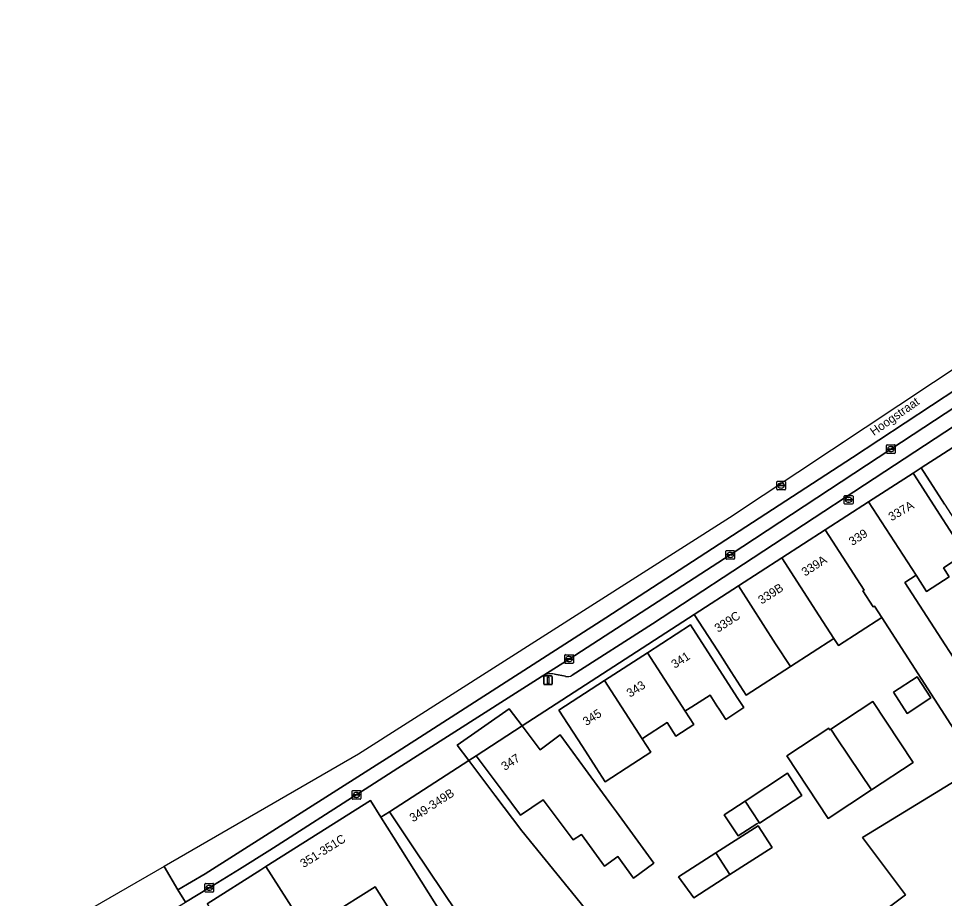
# Model space of a CAD drawing. Extents: x 159817 to 160765, y 380688 to 381638.
# Drawn here: x 159986.1 to 160093.1, y 381523.9 to 381625.5 of the extents above; entities that cross this region are included whole.
import ezdxf

# ---------------------------------------------------------------- set-up
doc = ezdxf.new("R2010")
doc.units = 0
for name, color, linetype in [('IMGEO_Brandkraan', 7, 'Continuous'), ('IMGEO_Erf', 7, 'Continuous'), ('IMGEO_Kolk', 7, 'Continuous'), ('IMGEO_Lichtmast', 7, 'Continuous'), ('IMGEO_Openbare_ruimte_label', 7, 'Continuous'), ('IMGEO_Pand', 7, 'Continuous'), ('IMGEO_Pand_nummerreeks', 7, 'Continuous'), ('IMGEO_Parkeervlak_open', 7, 'Continuous'), ('IMGEO_Rijbaan_lokaal_gesloten', 7, 'Continuous'), ('IMGEO_Rioolput', 7, 'Continuous'), ('IMGEO_Voetpad_open', 7, 'Continuous')]:
    doc.layers.add(name, color=color, linetype=linetype)

msp = doc.modelspace()

# ---------------------------------------------------------------- linework, layer by layer
at = {"layer": 'IMGEO_Brandkraan'}
for p, q in [((160081.48, 381569.51), (160081.48, 381570.36)), ((160081.56, 381570.43), (160082.41, 381570.43)), ((160081.97, 381570.21), (160082, 381570.21)), ((160082.49, 381570.36), (160082.49, 381569.51)), ((160082.41, 381569.43), (160081.56, 381569.43)), ((160081.74, 381569.93), (160081.74, 381569.94)), ((160082.18, 381569.89), (160081.78, 381569.89)), ((160081.79, 381569.98), (160082.18, 381569.98)), ((160081.99, 381569.65), (160081.97, 381569.65)), ((160082.23, 381569.94), (160082.23, 381569.93))]:
    msp.add_line(p, q, dxfattribs=at)
for points in [[(160081.48, 381569.51), (160081.48, 381570.36)], [(160081.56, 381570.43), (160082.41, 381570.43)], [(160082.49, 381570.36), (160082.49, 381569.51)], [(160082.41, 381569.43), (160081.56, 381569.43)]]:
    msp.add_lwpolyline(points, dxfattribs=at)
for centre, radius, start, end in [((160081.56, 381570.36), 0.0765, 91.552, 178.448), ((160081.56, 381570.36), 0.0765, 91.552, 178.448), ((160082.41, 381570.36), 0.0765, 1.552, 88.448), ((160082.41, 381570.36), 0.0765, 1.552, 88.448), ((160081.56, 381569.51), 0.0765, 181.552, 268.448), ((160081.56, 381569.51), 0.0765, 181.552, 268.448), ((160081.78, 381569.94), 0.0403, 85.8775, 175.7526), ((160081.78, 381569.93), 0.0366, 178.938, 274.7102), ((160082.19, 381569.94), 0.0386, 1.7309, 96.639), ((160082.18, 381569.93), 0.043, 264.8664, 352.4533), ((160082.41, 381569.51), 0.0765, 271.552, 358.448), ((160082.41, 381569.51), 0.0765, 271.552, 358.448)]:
    msp.add_arc(centre, radius, start, end, dxfattribs=at)
for centre, major_axis, ratio, start_param, end_param in [((160081.97, 381569.93), (-0.387, 0.002), 0.722429, 4.712389, 7.853982), ((160082, 381569.93), (-0.39, 0.002), 0.717154, 1.570796, 4.712389)]:
    msp.add_ellipse(centre, major_axis=major_axis, ratio=ratio, start_param=start_param, end_param=end_param, dxfattribs=at)
at = {"layer": 'IMGEO_Erf'}
for points in [[(160093.07, 381569.42), (160090.36, 381573.63), (160089.43, 381573.02), (160089.58, 381572.79), (160092.14, 381568.82), (160094.03, 381565.89)], [(160095.43, 381563.71), (160092.93, 381562.1), (160093.61, 381561.05), (160090.99, 381559.36), (160089.77, 381561.22), (160088.49, 381560.4), (160098.3, 381545.21)], [(160094.56, 381542.8), (160085.82, 381556.34), (160080.8, 381553.1), (160080.28, 381553.9), (160075.27, 381550.67), (160070.15, 381547.37), (160068.42, 381550.05), (160066.85, 381552.5), (160064.13, 381556.7), (160044.25, 381543.85), (160046.33, 381541.07), (160048.64, 381542.79), (160051.59, 381538.8), (160054.59, 381534.66), (160055.15, 381533.88), (160059.46, 381527.97), (160057.11, 381526.25), (160055.3, 381528.73), (160053.78, 381527.62), (160051.1, 381531.29), (160050.14, 381530.67), (160046.67, 381535.27), (160044.07, 381533.51), (160041.94, 381536.36), (160038.95, 381540.37), (160038.11, 381539.83), (160041.11, 381535.82), (160044.2, 381531.7), (160056.87, 381516.17)], [(160080.1, 381517.99), (160088.55, 381524.3), (160083.59, 381530.95), (160101.42, 381541.84)], [(160036.76, 381522.23), (160031.7, 381529.73), (160028.91, 381533.88), (160027.93, 381533.3), (160029.38, 381530.99), (160035.79, 381520.82)], [(160031.68, 381518.24), (160027.27, 381525.23), (160022, 381521.91)]]:
    msp.add_lwpolyline(points, dxfattribs=at)
for points in [[(160048.51, 381545.65), (160053.79, 381549.06), (160058.74, 381552.27), (160063.71, 381555.49), (160066.42, 381551.29), (160069.1, 381547.12), (160069.87, 381545.93), (160067.78, 381544.58), (160067.01, 381545.77), (160066.77, 381546.14), (160065.97, 381547.39), (160063.85, 381546.02), (160063.18, 381545.59), (160063.09, 381545.53), (160064.1, 381543.97), (160062.03, 381542.63), (160061.01, 381544.21), (160058.29, 381542.45), (160058.12, 381542.34), (160059.13, 381540.79), (160057.04, 381539.44), (160053.85, 381537.38), (160052.82, 381538.97), (160051.22, 381541.45)], [(160087.15, 381547.72), (160089.92, 381549.51), (160091.5, 381547.06), (160088.74, 381545.27)], [(160074.86, 381540.38), (160079.68, 381543.55), (160079.79, 381543.38), (160079.92, 381543.46), (160084.79, 381546.66), (160089.43, 381539.59), (160084.63, 381536.44), (160079.61, 381533.14)], [(160044.25, 381543.85), (160042.75, 381545.81), (160036.76, 381541.61), (160038.11, 381539.83), (160038.95, 381540.37)], [(160067.6, 381533.56), (160070.01, 381535.14), (160074.92, 381538.35), (160076.58, 381535.78), (160071.69, 381532.58), (160071.63, 381532.67), (160071.37, 381532.51), (160069.21, 381531.11)], [(160068.26, 381526.64), (160064.08, 381523.95), (160062.32, 381526.38), (160066.64, 381529.16), (160071.51, 381532.29), (160073.13, 381529.78)]]:
    msp.add_lwpolyline(points, close=True, dxfattribs=at)
at = {"layer": 'IMGEO_Kolk'}
for p, q in [((160086.37, 381575.37), (160086.37, 381576.22)), ((160086.45, 381576.3), (160087.3, 381576.3)), ((160086.63, 381575.79), (160086.63, 381575.8)), ((160086.67, 381575.84), (160087.07, 381575.84)), ((160087.07, 381575.75), (160086.67, 381575.75)), ((160086.86, 381576.08), (160086.89, 381576.08)), ((160086.88, 381575.52), (160086.86, 381575.52)), ((160087.12, 381575.8), (160087.12, 381575.79)), ((160087.37, 381576.22), (160087.37, 381575.37)), ((160087.3, 381575.3), (160086.45, 381575.3)), ((160067.8, 381563.15), (160067.8, 381564)), ((160067.87, 381564.08), (160068.73, 381564.08)), ((160068.29, 381563.85), (160068.31, 381563.85)), ((160068.8, 381564), (160068.8, 381563.15)), ((160068.73, 381563.07), (160067.87, 381563.07)), ((160068.06, 381563.57), (160068.06, 381563.58)), ((160068.1, 381563.62), (160068.5, 381563.62)), ((160068.5, 381563.53), (160068.1, 381563.53)), ((160068.31, 381563.3), (160068.28, 381563.3)), ((160068.54, 381563.58), (160068.54, 381563.57)), ((160049.18, 381551.12), (160049.18, 381551.98)), ((160049.25, 381552.05), (160050.1, 381552.05)), ((160050.18, 381551.98), (160050.18, 381551.12)), ((160050.1, 381551.05), (160049.25, 381551.05)), ((160049.43, 381551.54), (160049.43, 381551.56)), ((160049.87, 381551.51), (160049.47, 381551.51)), ((160049.48, 381551.59), (160049.87, 381551.59)), ((160049.66, 381551.83), (160049.69, 381551.83)), ((160049.69, 381551.27), (160049.66, 381551.27)), ((160049.92, 381551.56), (160049.92, 381551.54)), ((160024.6, 381535.43), (160024.6, 381536.28)), ((160024.67, 381536.35), (160025.53, 381536.35)), ((160024.86, 381535.85), (160024.86, 381535.86)), ((160024.9, 381535.9), (160025.3, 381535.9)), ((160025.09, 381536.13), (160025.11, 381536.13)), ((160025.34, 381535.86), (160025.34, 381535.85)), ((160025.6, 381536.28), (160025.6, 381535.43)), ((160025.53, 381535.35), (160024.67, 381535.35)), ((160025.29, 381535.81), (160024.9, 381535.81)), ((160025.11, 381535.57), (160025.08, 381535.57)), ((160007.6, 381524.7), (160007.6, 381525.55)), ((160007.67, 381525.62), (160008.52, 381525.62)), ((160007.86, 381525.12), (160007.86, 381525.13)), ((160007.9, 381525.17), (160008.3, 381525.17)), ((160008.09, 381525.4), (160008.11, 381525.4)), ((160008.34, 381525.13), (160008.34, 381525.12)), ((160008.6, 381525.55), (160008.6, 381524.7)), ((160008.52, 381524.62), (160007.67, 381524.62)), ((160008.29, 381525.08), (160007.9, 381525.08)), ((160008.11, 381524.84), (160008.08, 381524.84))]:
    msp.add_line(p, q, dxfattribs=at)
for points in [[(160086.37, 381575.37), (160086.37, 381576.22)], [(160086.45, 381576.3), (160087.3, 381576.3)], [(160087.37, 381576.22), (160087.37, 381575.37)], [(160087.3, 381575.3), (160086.45, 381575.3)], [(160067.8, 381563.15), (160067.8, 381564)], [(160067.87, 381564.08), (160068.73, 381564.08)], [(160068.8, 381564), (160068.8, 381563.15)], [(160068.73, 381563.07), (160067.87, 381563.07)], [(160049.18, 381551.12), (160049.18, 381551.98)], [(160049.25, 381552.05), (160050.1, 381552.05)], [(160050.18, 381551.98), (160050.18, 381551.12)], [(160050.1, 381551.05), (160049.25, 381551.05)], [(160024.6, 381535.43), (160024.6, 381536.28)], [(160024.67, 381536.35), (160025.53, 381536.35)], [(160025.6, 381536.28), (160025.6, 381535.43)], [(160025.53, 381535.35), (160024.67, 381535.35)], [(160007.6, 381524.7), (160007.6, 381525.55)], [(160007.67, 381525.62), (160008.52, 381525.62)], [(160008.6, 381525.55), (160008.6, 381524.7)], [(160008.52, 381524.62), (160007.67, 381524.62)]]:
    msp.add_lwpolyline(points, dxfattribs=at)
for centre, radius, start, end in [((160086.45, 381576.22), 0.0765, 91.552, 178.448), ((160086.45, 381576.22), 0.0765, 91.552, 178.448), ((160086.67, 381575.8), 0.0403, 85.8775, 175.7526), ((160086.67, 381575.79), 0.0366, 178.938, 274.7102), ((160087.08, 381575.8), 0.0386, 1.7309, 96.639), ((160087.07, 381575.8), 0.043, 264.8664, 352.4533), ((160087.3, 381576.22), 0.0765, 1.552, 88.448), ((160087.3, 381576.22), 0.0765, 1.552, 88.448), ((160086.45, 381575.37), 0.0765, 181.552, 268.448), ((160086.45, 381575.37), 0.0765, 181.552, 268.448), ((160087.3, 381575.37), 0.0765, 271.552, 358.448), ((160087.3, 381575.37), 0.0765, 271.552, 358.448), ((160067.88, 381564), 0.0765, 91.552, 178.448), ((160067.88, 381564), 0.0765, 91.552, 178.448), ((160068.72, 381564), 0.0765, 1.552, 88.448), ((160068.72, 381564), 0.0765, 1.552, 88.448), ((160067.88, 381563.15), 0.0765, 181.552, 268.448), ((160067.88, 381563.15), 0.0765, 181.552, 268.448), ((160068.1, 381563.58), 0.0403, 85.8775, 175.7526), ((160068.09, 381563.57), 0.0366, 178.938, 274.7102), ((160068.5, 381563.58), 0.0386, 1.7309, 96.639), ((160068.5, 381563.57), 0.043, 264.8664, 352.4533), ((160068.72, 381563.15), 0.0765, 271.552, 358.448), ((160068.72, 381563.15), 0.0765, 271.552, 358.448), ((160049.25, 381551.98), 0.0765, 91.552, 178.448), ((160049.25, 381551.98), 0.0765, 91.552, 178.448), ((160050.1, 381551.98), 0.0765, 1.552, 88.448), ((160050.1, 381551.98), 0.0765, 1.552, 88.448), ((160049.25, 381551.13), 0.0765, 181.552, 268.448), ((160049.25, 381551.13), 0.0765, 181.552, 268.448), ((160049.47, 381551.55), 0.0403, 85.8775, 175.7526), ((160049.47, 381551.54), 0.0366, 178.938, 274.7102), ((160049.88, 381551.56), 0.0386, 1.7309, 96.639), ((160049.88, 381551.55), 0.043, 264.8664, 352.4533), ((160050.1, 381551.13), 0.0765, 271.552, 358.448), ((160050.1, 381551.13), 0.0765, 271.552, 358.448), ((160024.67, 381536.28), 0.0765, 91.552, 178.448), ((160024.67, 381536.28), 0.0765, 91.552, 178.448), ((160024.9, 381535.86), 0.0403, 85.8775, 175.7526), ((160024.89, 381535.85), 0.0366, 178.938, 274.7102), ((160025.3, 381535.85), 0.043, 264.8664, 352.4533), ((160025.3, 381535.86), 0.0386, 1.7309, 96.639), ((160025.52, 381536.28), 0.0765, 1.552, 88.448), ((160025.52, 381536.28), 0.0765, 1.552, 88.448), ((160024.67, 381535.43), 0.0765, 181.552, 268.448), ((160024.67, 381535.43), 0.0765, 181.552, 268.448), ((160025.52, 381535.43), 0.0765, 271.552, 358.448), ((160025.52, 381535.43), 0.0765, 271.552, 358.448), ((160007.67, 381525.55), 0.0765, 91.552, 178.448), ((160007.67, 381525.55), 0.0765, 91.552, 178.448), ((160007.9, 381525.13), 0.0403, 85.8775, 175.7526), ((160008.3, 381525.13), 0.0386, 1.7309, 96.639), ((160008.52, 381525.55), 0.0765, 1.552, 88.448), ((160008.52, 381525.55), 0.0765, 1.552, 88.448), ((160007.67, 381524.7), 0.0765, 181.552, 268.448), ((160007.67, 381524.7), 0.0765, 181.552, 268.448), ((160007.89, 381525.12), 0.0366, 178.938, 274.7102), ((160008.3, 381525.12), 0.043, 264.8664, 352.4533), ((160008.52, 381524.7), 0.0765, 271.552, 358.448), ((160008.52, 381524.7), 0.0765, 271.552, 358.448)]:
    msp.add_arc(centre, radius, start, end, dxfattribs=at)
for centre, major_axis, ratio, start_param, end_param in [((160086.86, 381575.8), (-0.387, 0.002), 0.722429, 4.712389, 7.853982), ((160086.88, 381575.8), (-0.39, 0.002), 0.717154, 1.570796, 4.712389), ((160068.29, 381563.57), (-0.387, 0.002), 0.722429, 4.712389, 7.853982), ((160068.31, 381563.57), (-0.39, 0.002), 0.717154, 1.570796, 4.712389), ((160049.66, 381551.55), (-0.387, 0.002), 0.722429, 4.712389, 7.853982), ((160049.69, 381551.55), (-0.39, 0.002), 0.717154, 1.570796, 4.712389), ((160025.09, 381535.85), (-0.387, 0.002), 0.722429, 4.712389, 7.853982), ((160025.11, 381535.85), (-0.39, 0.002), 0.717154, 1.570796, 4.712389), ((160008.08, 381525.12), (-0.387, 0.002), 0.722429, 4.712389, 7.853982), ((160008.11, 381525.12), (-0.39, 0.002), 0.717154, 1.570796, 4.712389)]:
    msp.add_ellipse(centre, major_axis=major_axis, ratio=ratio, start_param=start_param, end_param=end_param, dxfattribs=at)
at = {"layer": 'IMGEO_Lichtmast'}
for p, q in [((160046.75, 381548.69), (160046.75, 381549.49)), ((160046.75, 381549.49), (160046.75, 381548.69)), ((160046.85, 381549.59), (160047.64, 381549.59)), ((160047.64, 381549.59), (160046.85, 381549.59)), ((160047.74, 381549.49), (160047.74, 381548.69)), ((160047.74, 381548.69), (160047.74, 381549.49)), ((160047.64, 381548.59), (160046.85, 381548.59)), ((160046.85, 381548.59), (160047.64, 381548.59))]:
    msp.add_line(p, q, dxfattribs=at)
msp.add_lwpolyline([(160047.17, 381549.46), (160047.32, 381549.46), (160047.32, 381548.71), (160047.17, 381548.71), (160047.17, 381549.46)], dxfattribs=at)
for centre, start, end in [((160046.85, 381549.49), 90, 180), ((160046.85, 381549.49), 90, 180), ((160046.85, 381548.69), 180, 270), ((160046.85, 381548.69), 180, 270), ((160047.64, 381549.49), 0, 90), ((160047.64, 381549.49), 360, 90), ((160047.64, 381548.69), 270, 0), ((160047.64, 381548.69), 270, 0)]:
    msp.add_arc(centre, 0.1, start, end, dxfattribs=at)
at = {"layer": 'IMGEO_Pand'}
for points in [[(160111.4, 381551.47), (160095.51, 381576.95), (160090.36, 381573.63), (160093.07, 381569.42), (160106.64, 381548.39)], [(160092.14, 381568.82), (160089.58, 381572.79), (160089.43, 381573.02), (160084.29, 381569.71), (160089.77, 381561.22), (160090.99, 381559.36), (160093.61, 381561.05), (160092.93, 381562.1), (160095.43, 381563.71), (160094.03, 381565.89)], [(160079.28, 381566.47), (160083.78, 381559.49), (160083.64, 381559.41), (160084.83, 381557.56), (160084.97, 381557.65), (160085.82, 381556.34), (160094.56, 381542.8), (160098.3, 381545.21), (160088.49, 381560.4), (160089.77, 381561.22), (160084.29, 381569.71)], [(160079.28, 381566.47), (160074.26, 381563.23), (160078.58, 381556.54), (160080.28, 381553.9), (160080.8, 381553.1), (160085.82, 381556.34), (160084.97, 381557.65), (160084.83, 381557.56), (160083.64, 381559.41), (160083.78, 381559.49)], [(160074.26, 381563.23), (160069.24, 381560), (160073.55, 381553.32), (160075.27, 381550.67), (160080.28, 381553.9), (160078.58, 381556.54)], [(160073.55, 381553.32), (160069.24, 381560), (160064.13, 381556.7), (160066.85, 381552.5), (160068.42, 381550.05), (160070.15, 381547.37), (160075.27, 381550.67)], [(160066.42, 381551.29), (160063.71, 381555.49), (160058.74, 381552.27), (160063.09, 381545.53), (160063.18, 381545.59), (160063.85, 381546.02), (160065.97, 381547.39), (160066.77, 381546.14), (160067.01, 381545.77), (160067.78, 381544.58), (160069.87, 381545.93), (160069.1, 381547.12)], [(160058.74, 381552.27), (160053.79, 381549.06), (160058.12, 381542.34), (160058.29, 381542.45), (160061.01, 381544.21), (160062.03, 381542.63), (160064.1, 381543.97), (160063.09, 381545.53)], [(160053.79, 381549.06), (160048.51, 381545.65), (160051.22, 381541.45), (160052.82, 381538.97), (160053.85, 381537.38), (160057.04, 381539.44), (160059.13, 381540.79), (160058.12, 381542.34)], [(160087.15, 381547.72), (160088.74, 381545.27), (160091.5, 381547.06), (160089.92, 381549.51)], [(160084.63, 381536.44), (160089.43, 381539.59), (160084.79, 381546.66), (160079.92, 381543.46), (160080.65, 381542.33)], [(160041.94, 381536.36), (160044.07, 381533.51), (160046.67, 381535.27), (160050.14, 381530.67), (160051.1, 381531.29), (160053.78, 381527.62), (160055.3, 381528.73), (160057.11, 381526.25), (160059.46, 381527.97), (160055.15, 381533.88), (160054.59, 381534.66), (160051.59, 381538.8), (160048.64, 381542.79), (160046.33, 381541.07), (160044.25, 381543.85), (160038.95, 381540.37)], [(160080.65, 381542.33), (160079.92, 381543.46), (160079.79, 381543.38), (160079.68, 381543.55), (160074.86, 381540.38), (160079.61, 381533.14), (160084.63, 381536.44)], [(160044.2, 381531.7), (160041.11, 381535.82), (160038.11, 381539.83), (160028.91, 381533.88), (160031.7, 381529.73), (160036.76, 381522.23), (160037.1, 381522.46), (160046.63, 381508.4), (160053.02, 381512.48), (160052.51, 381513.23), (160056.87, 381516.17)], [(160076.58, 381535.78), (160074.92, 381538.35), (160070.01, 381535.14), (160071.63, 381532.67), (160071.69, 381532.58)], [(160027.27, 381525.23), (160031.68, 381518.24), (160035.79, 381520.82), (160029.38, 381530.99), (160027.93, 381533.3), (160026.72, 381535.22), (160014.64, 381527.57), (160019.69, 381519.7), (160021.79, 381516.42), (160024.41, 381512.53), (160032.26, 381500.99), (160034.77, 381502.7), (160036.24, 381503.7), (160025.93, 381519.25), (160024.38, 381518.2), (160022, 381521.91)], [(160070.01, 381535.14), (160067.6, 381533.56), (160069.21, 381531.11), (160071.37, 381532.51), (160071.63, 381532.67)], [(160071.51, 381532.29), (160066.64, 381529.16), (160068.26, 381526.64), (160073.13, 381529.78)], [(160068.26, 381526.64), (160066.64, 381529.16), (160062.32, 381526.38), (160064.08, 381523.95)], [(160014.64, 381527.57), (160014.04, 381527.18), (160007.85, 381523.27), (160012.89, 381515.42), (160019.25, 381519.42), (160019.69, 381519.7)]]:
    msp.add_lwpolyline(points, close=True, dxfattribs=at)
msp.add_lwpolyline([(160101.42, 381541.84), (160083.59, 381530.95), (160088.55, 381524.3), (160080.1, 381517.99), (160089.07, 381505.98), (160097.35, 381512.17)], dxfattribs=at)
at = {"layer": 'IMGEO_Parkeervlak_open'}
for points in [[(160122.77, 381599.54), (160119.16, 381597.14), (160104.58, 381587.42), (160086.87, 381575.8), (160068.3, 381563.58), (160049.67, 381551.55), (160046.47, 381549.51)], [(160050.03, 381549.67), (160059.3, 381555.63), (160101.27, 381583.11), (160104.64, 381585.32), (160113.38, 381591.15), (160120.93, 381596.2), (160121.34, 381596.46)], [(160047.98, 381549.81), (160049.27, 381549.55)]]:
    msp.add_lwpolyline(points, dxfattribs=at)
for centre, radius, start, end in [((160047.65, 381547.52), 2.32, 81.7094, 120.7361), ((160049.51, 381550.48), 0.961, 255.7665, 302.7154)]:
    msp.add_arc(centre, radius, start, end, dxfattribs=at)
at = {"layer": 'IMGEO_Rijbaan_lokaal_gesloten'}
msp.add_lwpolyline([(160157.94, 381624.35), (160156.6, 381625.53), (160140.09, 381615.52), (160128.62, 381607.91), (160095.67, 381586.06), (160068.23, 381567.86), (160025.35, 381540.55), (160002.87, 381527.58), (160004.48, 381524.9), (160007.61, 381526.74), (160029.8, 381540.83), (160053.94, 381556.31), (160082.43, 381574.82), (160112.88, 381594.84), (160137.03, 381611.14), (160140.08, 381613.06), (160141.86, 381614.19), (160156.74, 381623.58)], close=True, dxfattribs=at)
for points in [[(160112.88, 381594.84), (160082.43, 381574.82), (160053.94, 381556.31), (160029.8, 381540.83), (160007.61, 381526.74), (160004.48, 381524.9), (160005.35, 381523.45), (160008.09, 381525.12), (160011.61, 381527.28), (160015.11, 381529.48), (160015.96, 381530.02), (160025.09, 381535.85), (160026.11, 381536.52), (160029.87, 381538.93), (160042.65, 381547.08), (160046.47, 381549.51), (160049.67, 381551.55), (160068.3, 381563.58), (160086.87, 381575.8), (160104.58, 381587.42)], [(160002.87, 381527.58), (159986.06, 381517.88), (159987.71, 381515.06), (159988.56, 381513.6), (159998.06, 381519.1), (160000, 381520.24), (160001.1, 381520.89), (160005.35, 381523.45), (160004.48, 381524.9), (160002.87, 381527.58)]]:
    msp.add_lwpolyline(points, dxfattribs=at)
at = {"layer": 'IMGEO_Rioolput'}
for p, q in [((160073.68, 381571.16), (160073.68, 381572.01)), ((160073.76, 381572.08), (160074.61, 381572.08)), ((160073.94, 381571.58), (160073.94, 381571.59)), ((160074.38, 381571.54), (160073.98, 381571.54)), ((160073.99, 381571.63), (160074.38, 381571.63)), ((160074.17, 381571.86), (160074.2, 381571.86)), ((160074.19, 381571.3), (160074.17, 381571.3)), ((160074.43, 381571.59), (160074.43, 381571.58)), ((160074.69, 381572.01), (160074.69, 381571.16)), ((160074.61, 381571.08), (160073.76, 381571.08))]:
    msp.add_line(p, q, dxfattribs=at)
for points in [[(160073.68, 381571.16), (160073.68, 381572.01)], [(160073.76, 381572.08), (160074.61, 381572.08)], [(160074.69, 381572.01), (160074.69, 381571.16)], [(160074.61, 381571.08), (160073.76, 381571.08)]]:
    msp.add_lwpolyline(points, dxfattribs=at)
for centre, radius, start, end in [((160073.76, 381572.01), 0.0765, 91.552, 178.448), ((160073.76, 381572.01), 0.0765, 91.552, 178.448), ((160073.76, 381571.16), 0.0765, 181.552, 268.448), ((160073.76, 381571.16), 0.0765, 181.552, 268.448), ((160073.98, 381571.59), 0.0403, 85.8775, 175.7526), ((160073.98, 381571.58), 0.0366, 178.938, 274.7102), ((160074.39, 381571.59), 0.0386, 1.7309, 96.639), ((160074.38, 381571.58), 0.043, 264.8664, 352.4533), ((160074.61, 381572.01), 0.0765, 1.552, 88.448), ((160074.61, 381572.01), 0.0765, 1.552, 88.448), ((160074.61, 381571.16), 0.0765, 271.552, 358.448), ((160074.61, 381571.16), 0.0765, 271.552, 358.448)]:
    msp.add_arc(centre, radius, start, end, dxfattribs=at)
for centre, major_axis, ratio, start_param, end_param in [((160074.17, 381571.58), (-0.387, 0.002), 0.722429, 4.712389, 7.853982), ((160074.2, 381571.58), (-0.39, 0.002), 0.717154, 1.570796, 4.712389)]:
    msp.add_ellipse(centre, major_axis=major_axis, ratio=ratio, start_param=start_param, end_param=end_param, dxfattribs=at)
at = {"layer": 'IMGEO_Voetpad_open'}
for points in [[(160121.34, 381596.46), (160120.93, 381596.2), (160113.38, 381591.15), (160104.64, 381585.32), (160101.27, 381583.11), (160059.3, 381555.63), (160050.03, 381549.67)], [(160064.13, 381556.7), (160069.24, 381560), (160074.26, 381563.23), (160079.28, 381566.47), (160084.29, 381569.71), (160089.43, 381573.02), (160090.36, 381573.63), (160095.51, 381576.95)], [(160007.85, 381523.27), (160014.04, 381527.18), (160014.64, 381527.57), (160026.72, 381535.22), (160027.93, 381533.3), (160028.91, 381533.88), (160038.11, 381539.83), (160036.76, 381541.61), (160042.75, 381545.81), (160044.25, 381543.85), (160064.13, 381556.7)], [(160049.27, 381549.55), (160047.98, 381549.81)], [(160046.47, 381549.51), (160042.65, 381547.08), (160029.87, 381538.93), (160026.11, 381536.52), (160025.09, 381535.85), (160015.96, 381530.02), (160015.11, 381529.48), (160011.61, 381527.28), (160008.09, 381525.12), (160005.35, 381523.45)]]:
    msp.add_lwpolyline(points, dxfattribs=at)
for centre, radius, start, end in [((160047.65, 381547.52), 2.32, 81.7094, 120.7361), ((160049.51, 381550.48), 0.961, 255.7665, 302.7154)]:
    msp.add_arc(centre, radius, start, end, dxfattribs=at)

# ---------------------------------------------------------------- texts
at = {"layer": 'IMGEO_Openbare_ruimte_label'}
msp.add_text('Hoogstraat', height=1, rotation=35.0249, dxfattribs=at).set_placement((160084.9, 381577.29))
at = {"layer": 'IMGEO_Pand_nummerreeks'}
for s, rotation, p in [('337A', 30.1891, (160086.94, 381567.45)), ('339', 32.8356, (160082.41, 381564.59)), ('339A', 32.8477, (160076.95, 381561.06)), ('339B', 32.8419, (160071.93, 381557.83)), ('339C', 32.8439, (160066.89, 381554.57)), ('341', 32.9222, (160061.89, 381550.41)), ('343', 32.9222, (160056.73, 381547.07)), ('345', 32.9222, (160051.67, 381543.79)), ('347', 33.3218, (160042.25, 381538.61)), ('349-349B', 32.8649, (160031.65, 381532.67)), ('351-351C', 32.183, (160019, 381527.39))]:
    msp.add_text(s, height=1, rotation=rotation, dxfattribs=at).set_placement(p)

doc.saveas('drawing.dxf')
